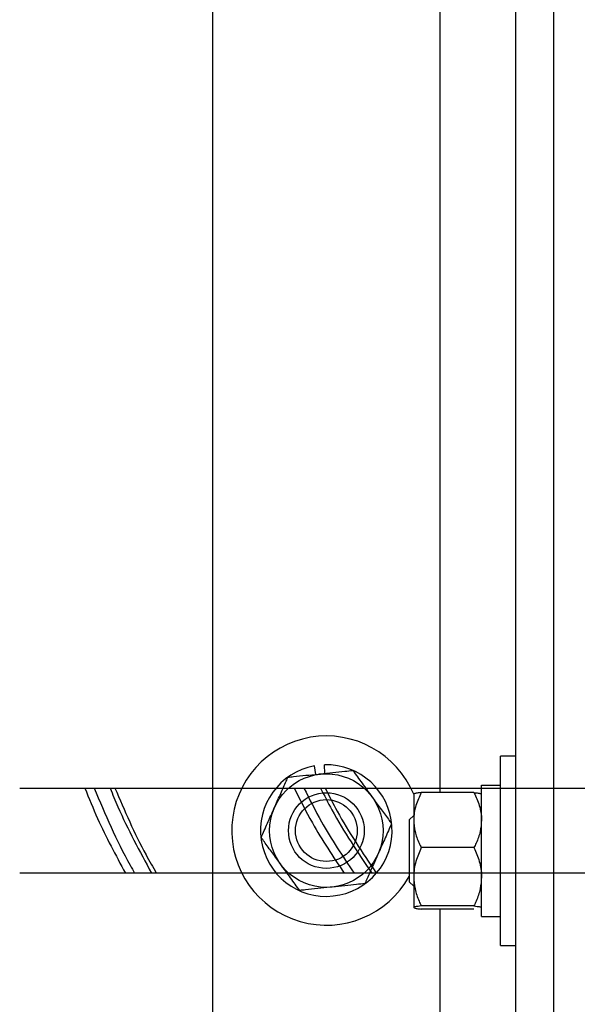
# Model space of a CAD drawing. Header units: inches. Extents: x 170 to 288, y 234 to 248.
# Tile 456 of 480: x 260.077 to 260.199, y 244.493 to 244.71. Entities that reach past the tile are written whole.
import ezdxf

# ---------------------------------------------------------------- set-up
doc = ezdxf.new("R2010")
doc.units = ezdxf.units.IN
doc.header["$LTSCALE"] = 0.25
doc.header["$MEASUREMENT"] = 0
doc.layers.add('ANNOTATIONS', color=1, linetype='Continuous')
doc.layers.add('STANDARD Z GUIDE MOTOR RH', color=7, linetype='Continuous')
doc.styles.add('ARIAL', font='arial.ttf', dxfattribs={"height": 0.09375})
doc.dimstyles.new('STANDARD$0', dxfattribs={"dimtxt": 0.09375, "dimasz": 0.09375, "dimexe": 0.03125, "dimexo": 0.046875, "dimgap": 0.09, "dimtad": 0, "dimtih": 1, "dimtoh": 1, "dimdec": 4, "dimzin": 0, "dimdsep": 46, "dimtxsty": 'ARIAL', "dimcen": 0.09, "dimadec": 0, "dimazin": 0, "dimtfac": 1, "dimtdec": 4, "dimtofl": 0, "dimtmove": 0, "dimatfit": 1, "dimfxl": 1, "dimtolj": 1, "dimtzin": 0, "dimarcsym": 0})

# ---------------------------------------------------------------- blocks, each defined once
blk = doc.blocks.new('*D54')
at = {"layer": 'ANNOTATIONS', "color": 0, "lineweight": -2, "transparency": 16777216}
for p, q in [((260.8643552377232, 245.1923245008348), (261.4626251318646, 245.1923245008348)), ((261.4313751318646, 245.0985745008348), (261.4313751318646, 244.8065568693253)), ((261.4313751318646, 244.2375278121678), (261.4313751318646, 244.5295454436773)), ((259.7476886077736, 244.1437778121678), (261.4626251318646, 244.1437778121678))]:
    blk.add_line(p, q, dxfattribs=at)
at = {"layer": 'ANNOTATIONS', "color": 0, "transparency": 16777216}
for points in [[(261.4157501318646, 245.0985745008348), (261.4470001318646, 245.0985745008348), (261.4313751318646, 245.1923245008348)], [(261.4157501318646, 244.2375278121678), (261.4470001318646, 244.2375278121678), (261.4313751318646, 244.1437778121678)]]:
    blk.add_solid(points, dxfattribs=at)
at = {"layer": 'defpoints', "color": 0, "transparency": 16777216}
for p in [(260.8174802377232, 245.1923245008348), (261.4313751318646, 245.1923245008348), (259.7008136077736, 244.1437778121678)]:
    blk.add_point(p, dxfattribs=at)
at = {"layer": 'ANNOTATIONS', "color": 0, "transparency": 16777216, "insert": (261.4313751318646, 244.6680511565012), "char_height": 0.09375, "attachment_point": 5, "style": 'ARIAL'}
blk.add_mtext('\\A1;HEADROOM', dxfattribs=at)

msp = doc.modelspace()

# ---------------------------------------------------------------- linework, layer by layer
at = {"layer": 'STANDARD Z GUIDE MOTOR RH'}
for p, q in [((260.1191749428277, 244.4644444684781), (260.1191749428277, 244.8644445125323)), ((260.1858416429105, 244.8644445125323), (260.1858416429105, 244.4644444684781)), ((260.1941749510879, 244.8644445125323), (260.1941749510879, 244.4644444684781)), ((260.1691749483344, 244.7823380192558), (260.1691749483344, 244.5394859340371)), ((260.1858416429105, 244.5474825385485), (260.1825082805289, 244.5474825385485)), ((260.1825082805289, 244.5058158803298), (260.1825082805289, 244.5474825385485)), ((260.1418878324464, 244.5434394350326), (260.1415330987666, 244.5453515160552)), ((260.1438445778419, 244.5436454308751), (260.1437933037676, 244.5455894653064)), ((260.1783416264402, 244.5411261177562), (260.1825082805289, 244.5411261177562)), ((260.1783416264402, 244.5121658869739), (260.1783416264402, 244.5411261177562)), ((260.0766552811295, 244.5404861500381), (260.2766553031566, 244.5404861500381)), ((260.1634082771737, 244.5391343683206), (260.1634082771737, 244.5141640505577)), ((260.1766749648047, 244.5394859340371), (260.1650749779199, 244.5394859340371)), ((260.1783416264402, 244.5391491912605), (260.1783288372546, 244.5391640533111)), ((260.1634082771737, 244.5344608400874), (260.1624032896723, 244.533455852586)), ((260.1624032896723, 244.533455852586), (260.1624032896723, 244.5198425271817)), ((260.1766749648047, 244.5273523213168), (260.1650749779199, 244.5273523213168)), ((260.2766553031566, 244.5217361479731), (260.0766552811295, 244.5217361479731)), ((260.1624032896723, 244.5198425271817), (260.1634082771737, 244.5188375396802)), ((260.1634082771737, 244.5141491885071), (260.16342110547, 244.5141343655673)), ((260.1766749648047, 244.5145155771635), (260.1650749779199, 244.5145155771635)), ((260.1766749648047, 244.5138124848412), (260.1650749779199, 244.5138124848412)), ((260.1691749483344, 244.5138124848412), (260.1691749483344, 244.4644444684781)), ((260.1783288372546, 244.5141343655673), (260.1783416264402, 244.5141491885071)), ((260.1783416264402, 244.5141640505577), (260.1783331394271, 244.5141398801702)), ((260.1783416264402, 244.5121658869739), (260.1825082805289, 244.5121658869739)), ((260.1825082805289, 244.5058158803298), (260.1858416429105, 244.5058158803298))]:
    msp.add_line(p, q, dxfattribs=at)
for radius in [0.01250000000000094, 0.008333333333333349, 0.006806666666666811]:
    msp.add_circle((260.1441749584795, 244.531111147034), radius, dxfattribs=at)
for radius, start, end in [(0.02083333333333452, 22.60152325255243, 331.0402890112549), (0.01448333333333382, 100.5099230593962, 91.50992305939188)]:
    msp.add_arc((260.1441749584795, 244.531111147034), radius, start, end, dxfattribs=at)
for points, knots in [([(260.1428661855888, 244.5435424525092), (260.1427018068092, 244.5435251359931), (260.1416263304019, 244.5434118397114), (260.139619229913, 244.5432006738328), (260.137401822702, 244.5429671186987), (260.1361124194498, 244.5428314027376), (260.1356889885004, 244.5427868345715)], [0, 0, 0, 0, 0.06652925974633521, 0.4352791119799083, 0.8145496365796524, 1, 1, 1, 1]), ([(260.1500434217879, 244.5442980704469), (260.1494357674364, 244.5442340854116), (260.1479980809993, 244.5440826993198), (260.1456021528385, 244.5438305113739), (260.1437858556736, 244.5436392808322), (260.1428661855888, 244.5435424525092)], [0, 0, 0, 0, 0.2654613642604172, 0.6280712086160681, 1, 1, 1, 1]), ([(260.1500434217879, 244.5442980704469), (260.1507031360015, 244.5433903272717), (260.1520466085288, 244.5415417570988), (260.1535141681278, 244.5395231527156), (260.1542664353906, 244.5384876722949), (260.1542863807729, 244.5384602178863)], [0, 0, 0, 0, 0.4843378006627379, 0.9863278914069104, 1, 1, 1, 1]), ([(260.132754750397, 244.5361933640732), (260.1331654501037, 244.5371162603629), (260.1340016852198, 244.5389953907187), (260.1349741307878, 244.54118041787), (260.1355278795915, 244.5424247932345), (260.1356889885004, 244.5427868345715)], [0, 0, 0, 0, 0.4062947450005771, 0.8272660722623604, 1, 1, 1, 1]), ([(260.0909941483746, 244.5404861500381), (260.0919060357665, 244.5382290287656), (260.0945026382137, 244.5318018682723), (260.0977950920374, 244.5256970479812), (260.0999312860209, 244.5217361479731)], [0, 0, 0, 0, 0.3511848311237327, 1, 1, 1, 1]), ([(260.0930288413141, 244.5404861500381), (260.0954794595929, 244.5347266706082), (260.0981962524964, 244.5283416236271), (260.1016288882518, 244.5223255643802), (260.1019651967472, 244.5217361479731)], [0, 0, 0, 0, 0.9020261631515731, 1, 1, 1, 1]), ([(260.0965567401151, 244.5404861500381), (260.0971198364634, 244.5391052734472), (260.0997467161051, 244.532663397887), (260.1030727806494, 244.5265438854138), (260.1056858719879, 244.5217361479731)], [0, 0, 0, 0, 0.2143594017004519, 1, 1, 1, 1]), ([(260.0976131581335, 244.5404861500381), (260.099753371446, 244.5355020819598), (260.1025017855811, 244.5291016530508), (260.1059696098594, 244.5230707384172), (260.1067370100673, 244.5217361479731)], [0, 0, 0, 0, 0.7787084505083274, 1, 1, 1, 1]), ([(260.1370926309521, 244.5404861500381), (260.1383849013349, 244.5378971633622), (260.1416265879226, 244.5314026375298), (260.1456646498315, 244.5253662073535), (260.1480929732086, 244.5217361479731)], [0, 0, 0, 0, 0.3986413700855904, 1, 1, 1, 1]), ([(260.1392374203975, 244.5404861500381), (260.1404838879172, 244.5379919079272), (260.1437306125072, 244.5314950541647), (260.147774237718, 244.5254564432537), (260.1502654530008, 244.5217361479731)], [0, 0, 0, 0, 0.3839153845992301, 1, 1, 1, 1]), ([(260.1428897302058, 244.5404861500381), (260.1437046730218, 244.5388729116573), (260.1469976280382, 244.5323542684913), (260.1510929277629, 244.5262954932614), (260.1541747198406, 244.5217361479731)], [0, 0, 0, 0, 0.2474807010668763, 1, 1, 1, 1]), ([(260.1439286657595, 244.540455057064), (260.1447848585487, 244.538758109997), (260.148044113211, 244.5322983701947), (260.1520981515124, 244.5262943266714), (260.1550872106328, 244.5218675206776)], [0, 0, 0, 0, 0.262695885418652, 1, 1, 1, 1]), ([(260.1650749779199, 244.5394859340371), (260.1646371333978, 244.5385425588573), (260.1637455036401, 244.5366214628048), (260.1634117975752, 244.5345239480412), (260.163408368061, 244.533447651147), (260.1634082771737, 244.5334191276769)], [0, 0, 0, 0, 0.4843503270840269, 0.986334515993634, 1, 1, 1, 1]), ([(260.1650749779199, 244.5394859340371), (260.1648273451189, 244.5394561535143), (260.1642414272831, 244.5393856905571), (260.1635661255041, 244.5392683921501), (260.1634613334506, 244.5391794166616), (260.1634082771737, 244.5391343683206)], [0, 0, 0, 0, 0.2654619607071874, 0.6281029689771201, 1, 1, 1, 1]), ([(260.1766749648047, 244.5394859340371), (260.1771127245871, 244.5385425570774), (260.178004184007, 244.5366214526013), (260.1783386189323, 244.5345239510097), (260.1783415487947, 244.5334476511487), (260.1783416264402, 244.5334191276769)], [0, 0, 0, 0, 0.4843491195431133, 0.986334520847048, 1, 1, 1, 1]), ([(260.1766749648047, 244.5394859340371), (260.1769219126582, 244.5394561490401), (260.1775062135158, 244.5393856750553), (260.1781407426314, 244.5392780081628), (260.17824050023, 244.5391989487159), (260.1782848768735, 244.5391637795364)], [0, 0, 0, 0, 0.2889559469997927, 0.6836957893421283, 1, 1, 1, 1]), ([(260.1542863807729, 244.5384602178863), (260.1548802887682, 244.5376430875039), (260.1560895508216, 244.535979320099), (260.1574956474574, 244.5340446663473), (260.1582964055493, 244.5329429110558), (260.1585293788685, 244.5326223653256)], [0, 0, 0, 0, 0.4062981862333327, 0.8272678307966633, 1, 1, 1, 1]), ([(260.1298205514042, 244.5295999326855), (260.1302767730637, 244.5306251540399), (260.131205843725, 244.5327129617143), (260.1322206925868, 244.5349929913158), (260.1327409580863, 244.5361623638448), (260.132754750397, 244.5361933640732)], [0, 0, 0, 0, 0.4843388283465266, 0.986329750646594, 1, 1, 1, 1]), ([(260.1585293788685, 244.5326223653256), (260.1580731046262, 244.5315971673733), (260.1571439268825, 244.5295094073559), (260.1561296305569, 244.5272291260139), (260.1556089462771, 244.5260599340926), (260.1555951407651, 244.526028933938)], [0, 0, 0, 0, 0.4843377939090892, 0.9863276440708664, 1, 1, 1, 1]), ([(260.1634082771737, 244.5334191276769), (260.1634716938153, 244.5325699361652), (260.1636008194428, 244.5308408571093), (260.1643483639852, 244.5288304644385), (260.1649112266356, 244.5276854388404), (260.1650749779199, 244.5273523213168)], [0, 0, 0, 0, 0.4062946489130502, 0.827275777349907, 1, 1, 1, 1]), ([(260.1783416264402, 244.5334191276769), (260.1782782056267, 244.5325699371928), (260.1781490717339, 244.5308408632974), (260.1774015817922, 244.5288304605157), (260.1768387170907, 244.5276854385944), (260.1766749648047, 244.5273523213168)], [0, 0, 0, 0, 0.4062952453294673, 0.8272755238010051, 1, 1, 1, 1]), ([(260.1340635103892, 244.5237620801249), (260.1334696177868, 244.5245792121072), (260.1322603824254, 244.5262429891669), (260.1308542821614, 244.5281776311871), (260.1300535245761, 244.5292793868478), (260.1298205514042, 244.5295999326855)], [0, 0, 0, 0, 0.4062963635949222, 0.8272673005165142, 1, 1, 1, 1]), ([(260.1555951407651, 244.526028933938), (260.155184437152, 244.5251060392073), (260.1543481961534, 244.5232269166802), (260.1533758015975, 244.5210418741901), (260.1528220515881, 244.5197975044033), (260.1526609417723, 244.5194354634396)], [0, 0, 0, 0, 0.4062955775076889, 0.8272657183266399, 1, 1, 1, 1]), ([(260.1650749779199, 244.5273523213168), (260.1646371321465, 244.5263543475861), (260.163745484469, 244.5243220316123), (260.1634117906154, 244.5221021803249), (260.1634083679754, 244.5209641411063), (260.1634082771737, 244.5209339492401)], [0, 0, 0, 0, 0.4843346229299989, 0.9863195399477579, 1, 1, 1, 1]), ([(260.1766749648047, 244.5273523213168), (260.1771127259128, 244.5263543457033), (260.1780042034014, 244.5243220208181), (260.1783386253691, 244.5221021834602), (260.1783415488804, 244.5209641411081), (260.1783416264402, 244.5209339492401)], [0, 0, 0, 0, 0.4843334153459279, 0.9863195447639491, 1, 1, 1, 1]), ([(260.1383065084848, 244.5179242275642), (260.1376467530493, 244.5188319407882), (260.1363031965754, 244.5206804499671), (260.1348360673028, 244.522699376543), (260.1340834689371, 244.5237346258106), (260.1340635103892, 244.5237620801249)], [0, 0, 0, 0, 0.4843363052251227, 0.9863248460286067, 1, 1, 1, 1]), ([(260.1526609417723, 244.5194354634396), (260.1520532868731, 244.5193714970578), (260.1506155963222, 244.5192201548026), (260.1482196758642, 244.5189678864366), (260.1464033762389, 244.5187766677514), (260.1454837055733, 244.5186798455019)], [0, 0, 0, 0, 0.2654608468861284, 0.6280712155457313, 1, 1, 1, 1]), ([(260.1634082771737, 244.5209339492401), (260.1634716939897, 244.5200355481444), (260.1636008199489, 244.518206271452), (260.1643483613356, 244.5160793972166), (260.1649112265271, 244.5148680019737), (260.1650749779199, 244.5145155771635)], [0, 0, 0, 0, 0.4062951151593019, 0.8272765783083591, 1, 1, 1, 1]), ([(260.1783416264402, 244.5209339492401), (260.1782782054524, 244.5200355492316), (260.1781490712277, 244.5182062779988), (260.1774015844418, 244.5160793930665), (260.1768387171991, 244.5148680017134), (260.1766749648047, 244.5145155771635)], [0, 0, 0, 0, 0.4062957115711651, 0.8272763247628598, 0.9999999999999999, 0.9999999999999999, 0.9999999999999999, 0.9999999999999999]), ([(260.1454837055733, 244.5186798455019), (260.1453193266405, 244.5186625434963), (260.144243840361, 244.5185493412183), (260.142236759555, 244.5183379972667), (260.1400193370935, 244.5181045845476), (260.1387299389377, 244.5179688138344), (260.1383065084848, 244.5179242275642)], [0, 0, 0, 0, 0.06652871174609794, 0.4352791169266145, 0.8145491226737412, 1, 1, 1, 1]), ([(260.1650749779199, 244.5145155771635), (260.1648273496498, 244.5144858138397), (260.1642414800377, 244.5144153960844), (260.1635660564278, 244.5142980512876), (260.1634613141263, 244.5142090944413), (260.1634082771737, 244.5141640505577)], [0, 0, 0, 0, 0.2654614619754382, 0.6280615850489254, 1, 1, 1, 1]), ([(260.1634082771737, 244.5141640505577), (260.1634100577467, 244.5141559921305), (260.1634217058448, 244.5141032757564), (260.1636953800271, 244.5140050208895), (260.1643619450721, 244.5138963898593), (260.1648987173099, 244.5138332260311), (260.1650749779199, 244.5138124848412)], [0, 0, 0, 0, 0.06654192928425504, 0.435301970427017, 0.814569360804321, 1, 1, 1, 1]), ([(260.1766749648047, 244.5145155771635), (260.1769225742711, 244.5144858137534), (260.1775084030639, 244.5144153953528), (260.1781839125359, 244.5142980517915), (260.1782886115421, 244.5142090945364), (260.1783416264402, 244.5141640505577)], [0, 0, 0, 0, 0.2654598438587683, 0.6280616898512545, 1, 1, 1, 1])]:
    msp.add_open_spline(points, degree=3, knots=knots, dxfattribs=at)

# ---------------------------------------------------------------- dimensions: what is measured, and where the dimension line sits
at = {"layer": 'ANNOTATIONS'}
dim = msp.add_linear_dim(base=(261.4313751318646, 245.1923245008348), p1=(259.7008136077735, 244.1437778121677), p2=(260.8174802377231, 245.1923245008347), angle=90, text='HEADROOM', dimstyle='STANDARD$0', dxfattribs=at)
dim.commit()
dim.dimension.update_dxf_attribs({"geometry": '*D54', "text_midpoint": (261.4313751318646, 244.6680511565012)})

doc.saveas('drawing.dxf')
